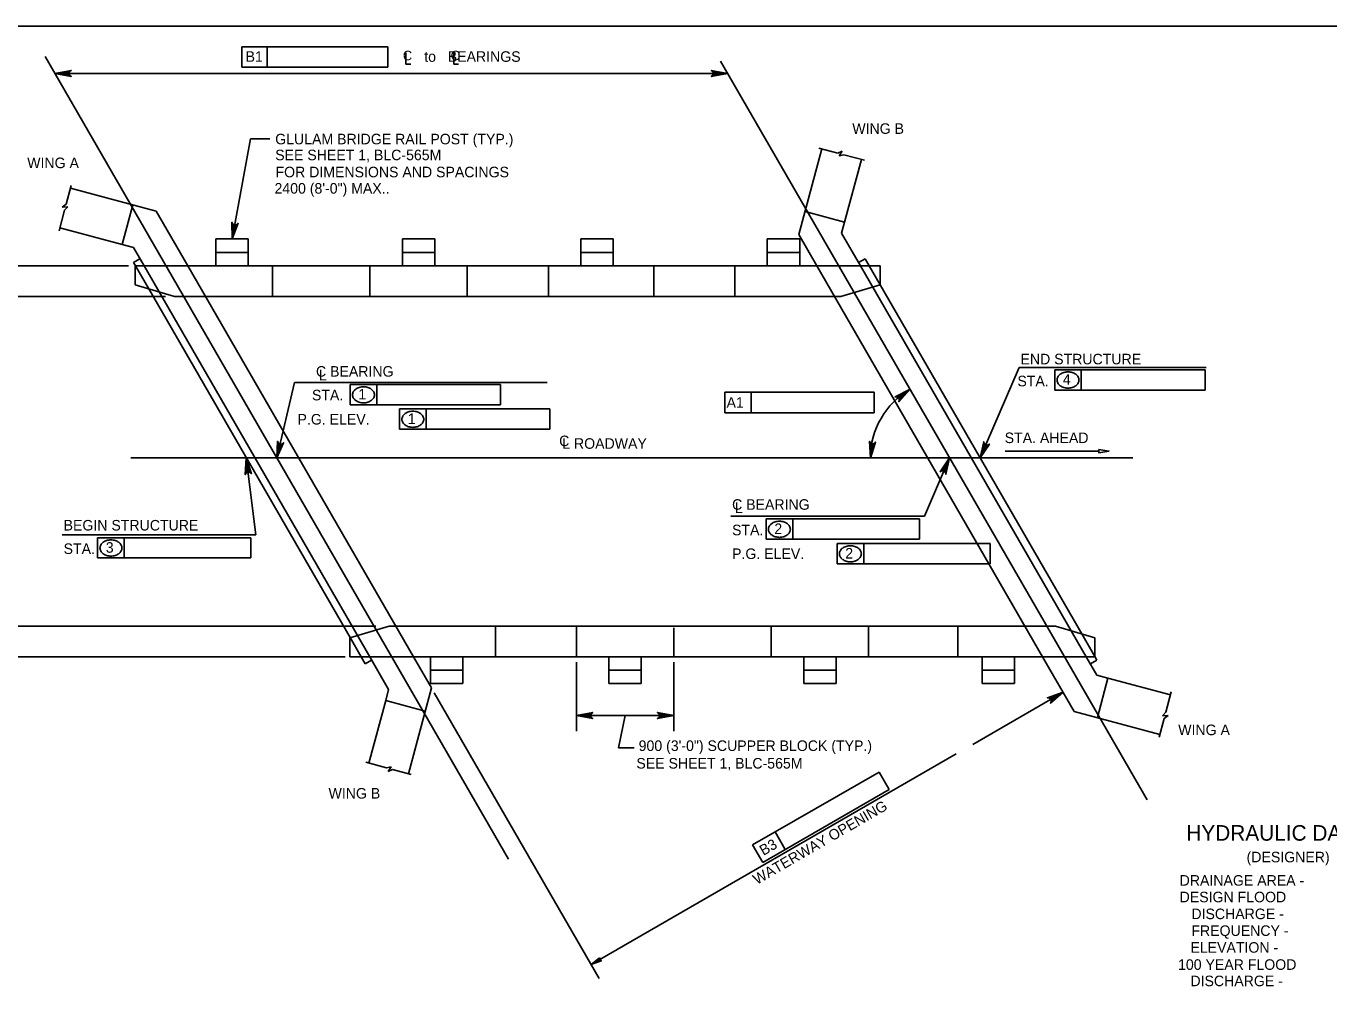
# Model space of a CAD drawing. Extents: x -13 to 81, y -176 to 0.
# Drawn here: x 3.18 to 18.01, y -55.7 to -44.75 of the extents above; entities that cross this region are included whole.
import ezdxf

# ---------------------------------------------------------------- set-up
doc = ezdxf.new("R2010")
doc.units = 0
for name, color, linetype in [('Level 1', 7, 'Continuous'), ('Level 2', 7, 'Continuous'), ('Level 3', 7, 'Continuous'), ('Level 4', 7, 'Continuous')]:
    doc.layers.add(name, color=color, linetype=linetype)

msp = doc.modelspace()

# ---------------------------------------------------------------- linework, layer by layer
at = {"layer": 'Level 1'}
msp.add_lwpolyline([(1.75, -65.25), (33.25, -65.25), (33.25, -44.75), (1.75, -44.75)], close=True, dxfattribs=at)
at = {"layer": 'Level 2'}
for p, q in [((11.973, -47.124), (12.234, -46.148)), ((12.493, -46.98), (12.684, -46.268)), ((4.659, -46.857), (3.683, -46.596)), ((4.274, -47.236), (4.395, -46.786)), ((5.019, -47.48), (4.659, -46.857)), ((12.493, -46.98), (12.043, -46.859)), ((12.46, -47.106), (12.493, -46.98)), ((4.274, -47.236), (3.563, -47.045)), ((11.973, -47.124), (12.178, -47.48)), ((12.46, -47.106), (12.675, -47.48)), ((4.401, -47.27), (4.274, -47.236)), ((4.401, -47.27), (4.522, -47.48)), ((5.707, -47.172), (5.338, -47.172)), ((5.338, -47.172), (5.338, -47.48)), ((5.707, -47.172), (5.707, -47.48)), ((7.83, -47.172), (7.461, -47.172)), ((7.461, -47.172), (7.461, -47.48)), ((7.83, -47.172), (7.83, -47.48)), ((9.492, -47.172), (9.861, -47.172)), ((9.492, -47.172), (9.492, -47.48)), ((9.861, -47.172), (9.861, -47.48)), ((11.614, -47.172), (11.983, -47.172)), ((11.614, -47.172), (11.614, -47.48)), ((11.983, -47.172), (11.983, -47.48)), ((4.401, -47.442), (4.475, -47.399)), ((4.401, -47.442), (4.423, -47.479)), ((12.727, -47.399), (12.653, -47.442)), ((12.727, -47.399), (12.774, -47.48)), ((4.421, -47.48), (12.898, -47.48)), ((4.421, -47.695), (4.421, -47.48)), ((4.423, -47.479), (4.574, -47.74)), ((4.522, -47.48), (7.089, -51.927)), ((5.019, -47.48), (7.587, -51.927)), ((12.178, -47.48), (14.746, -51.927)), ((12.675, -47.48), (15.243, -51.927)), ((12.774, -47.48), (12.898, -47.695)), ((12.898, -47.695), (12.898, -47.48)), ((4.869, -47.826), (4.421, -47.695)), ((4.574, -47.74), (6.866, -51.71)), ((12.451, -47.826), (12.898, -47.695)), ((12.898, -47.695), (15.192, -51.668)), ((12.451, -47.826), (4.869, -47.826)), ((7.312, -51.581), (6.864, -51.712)), ((14.894, -51.581), (7.312, -51.581)), ((14.894, -51.581), (15.341, -51.712)), ((6.864, -51.712), (6.864, -51.927)), ((6.866, -51.71), (6.991, -51.927)), ((15.192, -51.668), (15.341, -51.926)), ((15.341, -51.712), (15.341, -51.927)), ((6.864, -51.927), (15.341, -51.927)), ((6.991, -51.927), (7.038, -52.008)), ((7.038, -52.008), (7.111, -51.965)), ((7.089, -51.927), (7.305, -52.301)), ((7.792, -52.283), (7.587, -51.927)), ((7.781, -52.234), (7.781, -51.927)), ((8.15, -52.234), (8.15, -51.927)), ((9.811, -52.234), (9.811, -51.927)), ((10.18, -52.234), (10.18, -51.927)), ((12.028, -52.234), (12.028, -51.927)), ((12.397, -52.234), (12.397, -51.927)), ((14.058, -52.234), (14.058, -51.927)), ((14.427, -52.234), (14.427, -51.927)), ((15.105, -52.55), (14.746, -51.927)), ((15.243, -51.927), (15.364, -52.137)), ((15.363, -51.965), (15.29, -52.008)), ((15.341, -51.926), (15.363, -51.965)), ((15.364, -52.137), (15.49, -52.171)), ((15.49, -52.171), (15.37, -52.62)), ((15.49, -52.171), (16.202, -52.361)), ((7.305, -52.301), (7.271, -52.427)), ((7.792, -52.283), (7.53, -53.259)), ((8.15, -52.234), (7.781, -52.234)), ((10.18, -52.234), (9.811, -52.234)), ((12.028, -52.234), (12.397, -52.234)), ((14.058, -52.234), (14.427, -52.234)), ((7.271, -52.427), (7.081, -53.138)), ((7.271, -52.427), (7.721, -52.547)), ((15.105, -52.55), (16.081, -52.811))]:
    msp.add_line(p, q, dxfattribs=at)
at = {"layer": 'Level 3'}
for p, q in [((3.395, -45.098), (8.669, -54.232)), ((11.082, -45.15), (15.935, -53.556)), ((3.506, -45.289), (11.162, -45.289)), ((5.731, -46.034), (5.952, -46.034)), ((12.416, -46.196), (12.202, -46.139)), ((12.416, -46.196), (12.466, -46.175)), ((12.466, -46.175), (12.432, -46.227)), ((12.432, -46.227), (12.485, -46.215)), ((12.719, -46.277), (12.485, -46.215)), ((3.635, -46.777), (3.692, -46.564)), ((3.554, -47.08), (3.616, -46.847)), ((3.635, -46.777), (3.591, -46.81)), ((3.591, -46.81), (3.653, -46.806)), ((3.653, -46.806), (3.616, -46.847)), ((5.707, -47.326), (5.338, -47.326)), ((7.83, -47.326), (7.461, -47.326)), ((9.492, -47.326), (9.861, -47.326)), ((11.614, -47.326), (11.983, -47.326)), ((5.984, -47.826), (5.984, -47.48)), ((7.091, -47.826), (7.091, -47.48)), ((8.199, -47.826), (8.199, -47.48)), ((9.122, -47.826), (9.122, -47.48)), ((10.323, -47.826), (10.323, -47.48)), ((11.245, -47.826), (11.245, -47.48)), ((8.519, -51.581), (8.519, -51.927)), ((9.442, -51.581), (9.442, -51.927)), ((11.658, -51.927), (11.658, -51.581)), ((12.766, -51.927), (12.766, -51.581)), ((13.781, -51.927), (13.781, -51.581)), ((10.55, -51.927), (10.55, -51.597)), ((8.15, -52.081), (7.781, -52.081)), ((10.18, -52.081), (9.811, -52.081)), ((12.028, -52.081), (12.397, -52.081)), ((14.058, -52.081), (14.427, -52.081)), ((16.211, -52.327), (16.149, -52.56)), ((16.13, -52.629), (16.073, -52.843)), ((16.112, -52.6), (16.149, -52.56)), ((16.174, -52.597), (16.112, -52.6)), ((16.13, -52.629), (16.174, -52.597)), ((7.046, -53.129), (7.279, -53.192)), ((7.333, -53.18), (7.279, -53.192)), ((7.299, -53.232), (7.333, -53.18)), ((7.349, -53.21), (7.299, -53.232)), ((7.349, -53.21), (7.562, -53.267))]:
    msp.add_line(p, q, dxfattribs=at)
msp.add_lwpolyline([(3.624, -45.27), (3.624, -45.309), (3.506, -45.289)], close=True, dxfattribs=at)
at = {"layer": 'Level 4'}
for p, q in [((5.635, -44.988), (5.924, -44.988)), ((5.635, -45.218), (5.635, -44.988)), ((5.924, -45.218), (5.924, -44.988)), ((5.924, -44.988), (7.296, -44.988)), ((7.296, -44.988), (7.296, -45.218)), ((7.502, -45.056), (7.502, -45.184)), ((8.048, -45.056), (8.048, -45.184)), ((7.296, -45.218), (5.635, -45.218)), ((7.502, -45.184), (7.556, -45.184)), ((8.048, -45.184), (8.101, -45.184)), ((5.523, -47.172), (5.731, -46.034)), ((4.344, -47.48), (2.727, -47.48)), ((4.767, -47.826), (2.727, -47.826)), ((14.035, -49.665), (14.48, -48.636)), ((14.48, -48.636), (16.607, -48.636)), ((14.884, -48.661), (15.187, -48.661)), ((14.884, -48.892), (14.884, -48.661)), ((15.187, -48.892), (15.187, -48.661)), ((15.187, -48.661), (16.595, -48.661)), ((16.595, -48.661), (16.595, -48.892)), ((6.032, -49.665), (6.234, -48.805)), ((9.107, -48.805), (6.234, -48.805)), ((6.867, -48.829), (7.17, -48.829)), ((6.867, -49.06), (6.867, -48.829)), ((7.17, -49.06), (7.17, -48.829)), ((7.17, -48.829), (8.578, -48.829)), ((8.578, -48.829), (8.578, -49.06)), ((11.13, -48.916), (11.129, -49.152)), ((11.13, -48.916), (11.432, -48.916)), ((11.432, -49.152), (11.432, -48.916)), ((11.432, -48.916), (12.83, -48.916)), ((12.83, -49.152), (12.83, -48.916)), ((14.884, -48.892), (16.595, -48.892)), ((6.867, -49.06), (8.578, -49.06)), ((7.429, -49.108), (7.732, -49.108)), ((7.429, -49.339), (7.429, -49.108)), ((7.732, -49.339), (7.732, -49.108)), ((7.732, -49.108), (9.139, -49.108)), ((9.139, -49.108), (9.139, -49.339)), ((11.129, -49.152), (12.83, -49.152)), ((7.429, -49.339), (9.139, -49.339)), ((4.372, -49.665), (15.772, -49.665)), ((5.685, -49.665), (5.794, -50.542)), ((13.688, -49.665), (13.401, -50.329)), ((15.386, -49.588), (14.321, -49.588)), ((13.401, -50.329), (11.198, -50.329)), ((11.6, -50.36), (11.903, -50.36)), ((11.6, -50.59), (11.6, -50.36)), ((11.903, -50.59), (11.903, -50.36)), ((11.903, -50.36), (13.344, -50.36)), ((13.344, -50.36), (13.344, -50.59)), ((3.591, -50.542), (5.794, -50.542)), ((3.993, -50.803), (3.993, -50.573)), ((3.993, -50.573), (4.296, -50.573)), ((4.296, -50.803), (4.296, -50.573)), ((4.296, -50.573), (5.737, -50.573)), ((5.737, -50.573), (5.737, -50.803)), ((11.6, -50.59), (13.344, -50.59)), ((12.408, -50.869), (12.408, -50.639)), ((12.408, -50.639), (12.711, -50.639)), ((12.711, -50.869), (12.711, -50.639)), ((12.711, -50.639), (14.151, -50.639)), ((14.151, -50.639), (14.151, -50.869)), ((3.993, -50.803), (5.737, -50.803)), ((12.408, -50.869), (14.151, -50.869)), ((7.158, -51.581), (2.727, -51.581)), ((6.809, -51.927), (2.727, -51.927)), ((9.442, -51.988), (9.442, -52.774)), ((10.55, -51.988), (10.55, -52.774)), ((7.823, -52.337), (9.7, -55.588)), ((13.951, -52.925), (14.979, -52.332)), ((9.442, -52.597), (10.55, -52.597)), ((9.996, -52.597), (9.922, -52.966)), ((9.61, -55.432), (13.764, -53.034)), ((9.922, -52.966), (10.099, -52.966)), ((11.703, -53.922), (12.886, -53.24)), ((12.886, -53.24), (13.001, -53.44)), ((13.001, -53.44), (11.562, -54.269)), ((11.447, -54.069), (11.703, -53.922)), ((11.818, -54.121), (11.703, -53.922)), ((11.562, -54.269), (11.447, -54.069))]:
    msp.add_line(p, q, dxfattribs=at)
for points in [[(3.506, -45.289), (3.692, -45.255), (3.678, -45.264), (3.671, -45.277), (3.668, -45.289), (3.671, -45.302), (3.678, -45.314), (3.692, -45.324), (3.506, -45.289), (3.678, -45.314), (3.671, -45.302), (3.506, -45.289), (3.668, -45.289), (3.671, -45.277), (3.506, -45.289), (3.678, -45.264)], [(11.162, -45.289), (10.976, -45.324), (10.99, -45.314), (10.998, -45.302), (11, -45.289), (10.998, -45.277), (10.99, -45.264), (10.976, -45.255), (11.162, -45.289), (10.99, -45.264), (10.998, -45.277), (11.162, -45.289), (11, -45.289), (10.998, -45.302), (11.162, -45.289), (10.99, -45.314)], [(5.523, -47.172), (5.522, -46.983), (5.529, -46.998), (5.54, -47.008), (5.552, -47.012), (5.565, -47.013), (5.578, -47.008), (5.591, -46.995), (5.523, -47.172), (5.578, -47.008), (5.565, -47.013), (5.523, -47.172), (5.552, -47.012), (5.54, -47.008), (5.523, -47.172), (5.529, -46.998)], [(13.238, -48.884), (13.111, -49.025), (13.116, -49.009), (13.114, -48.994), (13.109, -48.983), (13.099, -48.974), (13.086, -48.969), (13.068, -48.97), (13.238, -48.884), (13.086, -48.969), (13.099, -48.974), (13.238, -48.884), (13.109, -48.983), (13.114, -48.994), (13.238, -48.884), (13.116, -49.009)], [(6.032, -49.665), (6.041, -49.476), (6.047, -49.492), (6.058, -49.502), (6.069, -49.507), (6.082, -49.508), (6.096, -49.503), (6.109, -49.492), (6.032, -49.665), (6.096, -49.503), (6.082, -49.508), (6.032, -49.665), (6.069, -49.507), (6.058, -49.502), (6.032, -49.665), (6.047, -49.492)], [(12.787, -49.666), (12.775, -49.476), (12.783, -49.492), (12.795, -49.501), (12.807, -49.504), (12.819, -49.504), (12.833, -49.498), (12.845, -49.485), (12.787, -49.666), (12.833, -49.498), (12.819, -49.504), (12.787, -49.666), (12.807, -49.504), (12.795, -49.501), (12.787, -49.666), (12.783, -49.492)], [(14.035, -49.665), (14.077, -49.48), (14.081, -49.497), (14.089, -49.509), (14.1, -49.516), (14.112, -49.519), (14.127, -49.517), (14.141, -49.508), (14.035, -49.665), (14.127, -49.517), (14.112, -49.519), (14.035, -49.665), (14.1, -49.516), (14.089, -49.509), (14.035, -49.665), (14.081, -49.497)], [(5.685, -49.665), (5.743, -49.846), (5.731, -49.833), (5.718, -49.827), (5.705, -49.826), (5.693, -49.83), (5.682, -49.839), (5.673, -49.854), (5.685, -49.665), (5.682, -49.839), (5.693, -49.83), (5.685, -49.665), (5.705, -49.826), (5.718, -49.827), (5.685, -49.665), (5.731, -49.833)], [(13.688, -49.665), (13.646, -49.85), (13.643, -49.833), (13.635, -49.821), (13.624, -49.814), (13.612, -49.811), (13.597, -49.813), (13.582, -49.822), (13.688, -49.665), (13.597, -49.813), (13.612, -49.811), (13.688, -49.665), (13.624, -49.814), (13.635, -49.821), (13.688, -49.665), (13.643, -49.833)], [(14.979, -52.332), (14.835, -52.455), (14.843, -52.44), (14.843, -52.425), (14.839, -52.413), (14.831, -52.403), (14.818, -52.396), (14.801, -52.395), (14.979, -52.332), (14.818, -52.396), (14.831, -52.403), (14.979, -52.332), (14.839, -52.413), (14.843, -52.425), (14.979, -52.332), (14.843, -52.44)], [(9.442, -52.597), (9.628, -52.562), (9.614, -52.572), (9.607, -52.584), (9.605, -52.597), (9.607, -52.609), (9.614, -52.622), (9.628, -52.631), (9.442, -52.597), (9.614, -52.622), (9.607, -52.609), (9.442, -52.597), (9.605, -52.597), (9.607, -52.584), (9.442, -52.597), (9.614, -52.572)], [(10.55, -52.597), (10.364, -52.631), (10.378, -52.622), (10.386, -52.609), (10.388, -52.597), (10.386, -52.584), (10.378, -52.572), (10.364, -52.562), (10.55, -52.597), (10.378, -52.572), (10.386, -52.584), (10.55, -52.597), (10.388, -52.597), (10.386, -52.609), (10.55, -52.597), (10.378, -52.622)]]:
    msp.add_lwpolyline(points, dxfattribs=at)
for points in [[(5.525, -47.052), (5.563, -47.06), (5.523, -47.172)], [(13.66, -49.781), (13.623, -49.766), (13.688, -49.665)], [(14.064, -49.549), (14.1, -49.564), (14.035, -49.665)], [(15.386, -49.569), (15.386, -49.607), (15.502, -49.588)], [(14.866, -52.375), (14.886, -52.409), (14.979, -52.332)], [(9.56, -52.577), (9.56, -52.616), (9.442, -52.597)], [(10.432, -52.577), (10.432, -52.616), (10.55, -52.597)], [(9.704, -55.355), (9.724, -55.389), (9.61, -55.432)]]:
    msp.add_lwpolyline(points, close=True, dxfattribs=at)
for centre, radius, start, end in [((14.979, -48.778), 0.0684, 150.6308, 180), ((14.979, -48.778), 0.0684, 180, 209.3692), ((15.006, -48.793), 0.0995, 126.3544, 150.6308), ((15.024, -48.817), 0.129, 106.9552, 126.3544), ((15.035, -48.855), 0.169, 90, 106.9552), ((15.035, -48.855), 0.169, 73.0448, 90), ((15.047, -48.817), 0.129, 53.6456, 73.0448), ((15.065, -48.793), 0.0995, 29.3692, 53.6456), ((15.092, -48.778), 0.0684, 0, 29.3692), ((15.092, -48.778), 0.0684, 330.6308, 0), ((6.962, -48.947), 0.0684, 150.6308, 180), ((6.989, -48.962), 0.0995, 126.3544, 150.6308), ((7.007, -48.986), 0.129, 106.9552, 126.3544), ((7.019, -49.024), 0.169, 90, 106.9552), ((7.019, -49.024), 0.169, 73.0448, 90), ((7.03, -48.986), 0.129, 53.6456, 73.0448), ((7.048, -48.962), 0.0995, 29.3692, 53.6456), ((7.075, -48.947), 0.0684, 0, 29.3692), ((13.688, -49.665), 0.901, 119.9992, 179.9979), ((15.006, -48.763), 0.0995, 209.3692, 233.6456), ((15.024, -48.739), 0.129, 233.6456, 253.0448), ((15.035, -48.701), 0.169, 253.0448, 270), ((15.035, -48.701), 0.169, 270, 286.9552), ((15.047, -48.739), 0.129, 286.9552, 306.3544), ((15.065, -48.763), 0.0995, 306.3544, 330.6308), ((6.962, -48.947), 0.0684, 180, 209.3692), ((6.989, -48.931), 0.0995, 209.3692, 233.6456), ((7.007, -48.907), 0.129, 233.6456, 253.0448), ((7.019, -48.869), 0.169, 253.0448, 270), ((7.019, -48.869), 0.169, 270, 286.9552), ((7.03, -48.907), 0.129, 286.9552, 306.3544), ((7.048, -48.931), 0.0995, 306.3544, 330.6308), ((7.075, -48.947), 0.0684, 330.6308, 0), ((7.524, -49.225), 0.0684, 150.6308, 180), ((7.551, -49.24), 0.0995, 126.3544, 150.6308), ((7.569, -49.264), 0.129, 106.9552, 126.3544), ((7.58, -49.302), 0.169, 90, 106.9552), ((7.58, -49.302), 0.169, 73.0448, 90), ((7.592, -49.264), 0.129, 53.6456, 73.0448), ((7.609, -49.24), 0.0995, 29.3692, 53.6456), ((7.636, -49.225), 0.0684, 0, 29.3692), ((7.524, -49.225), 0.0684, 180, 209.3692), ((7.551, -49.21), 0.0995, 209.3692, 233.6456), ((7.569, -49.186), 0.129, 233.6456, 253.0448), ((7.58, -49.148), 0.169, 253.0448, 270), ((7.58, -49.148), 0.169, 270, 286.9552), ((7.592, -49.186), 0.129, 286.9552, 306.3544), ((7.609, -49.21), 0.0995, 306.3544, 330.6308), ((7.636, -49.225), 0.0684, 330.6308, 0), ((11.74, -50.516), 0.129, 106.9552, 126.3544), ((11.752, -50.554), 0.169, 90, 106.9552), ((11.752, -50.554), 0.169, 73.0448, 90), ((11.763, -50.516), 0.129, 53.6456, 73.0448), ((11.695, -50.477), 0.0684, 150.6308, 180), ((11.695, -50.477), 0.0684, 180, 209.3692), ((11.723, -50.492), 0.0995, 126.3544, 150.6308), ((11.723, -50.462), 0.0995, 209.3692, 233.6456), ((11.74, -50.438), 0.129, 233.6456, 253.0448), ((11.763, -50.438), 0.129, 286.9552, 306.3544), ((11.781, -50.492), 0.0995, 29.3692, 53.6456), ((11.781, -50.462), 0.0995, 306.3544, 330.6308), ((11.808, -50.477), 0.0684, 0, 29.3692), ((11.808, -50.477), 0.0684, 330.6308, 0), ((4.088, -50.69), 0.0684, 150.6308, 180), ((4.088, -50.69), 0.0684, 180, 209.3692), ((4.115, -50.705), 0.0995, 126.3544, 150.6308), ((4.133, -50.729), 0.129, 106.9552, 126.3544), ((4.144, -50.767), 0.169, 90, 106.9552), ((4.144, -50.767), 0.169, 73.0448, 90), ((4.156, -50.729), 0.129, 53.6456, 73.0448), ((4.174, -50.705), 0.0995, 29.3692, 53.6456), ((4.201, -50.69), 0.0684, 0, 29.3692), ((4.201, -50.69), 0.0684, 330.6308, 0), ((11.752, -50.4), 0.169, 253.0448, 270), ((11.752, -50.4), 0.169, 270, 286.9552), ((12.53, -50.771), 0.0995, 126.3544, 150.6308), ((12.548, -50.795), 0.129, 106.9552, 126.3544), ((12.559, -50.833), 0.169, 90, 106.9552), ((12.559, -50.833), 0.169, 73.0448, 90), ((12.571, -50.795), 0.129, 53.6456, 73.0448), ((12.588, -50.771), 0.0995, 29.3692, 53.6456), ((4.115, -50.675), 0.0995, 209.3692, 233.6456), ((4.133, -50.651), 0.129, 233.6456, 253.0448), ((4.144, -50.613), 0.169, 253.0448, 270), ((4.144, -50.613), 0.169, 270, 286.9552), ((4.156, -50.651), 0.129, 286.9552, 306.3544), ((4.174, -50.675), 0.0995, 306.3544, 330.6308), ((12.503, -50.756), 0.0684, 150.6308, 180), ((12.503, -50.756), 0.0684, 180, 209.3692), ((12.53, -50.74), 0.0995, 209.3692, 233.6456), ((12.548, -50.716), 0.129, 233.6456, 253.0448), ((12.559, -50.679), 0.169, 253.0448, 270), ((12.559, -50.679), 0.169, 270, 286.9552), ((12.571, -50.716), 0.129, 286.9552, 306.3544), ((12.588, -50.74), 0.0995, 306.3544, 330.6308), ((12.616, -50.756), 0.0684, 0, 29.3692), ((12.616, -50.756), 0.0684, 330.6308, 0)]:
    msp.add_arc(centre, radius, start, end, dxfattribs=at)

# ---------------------------------------------------------------- texts
for s, height, p in [('B1', 0.12, (5.677, -45.157)), ('C', 0.109, (7.467, -45.14)), ('to   BEARINGS', 0.12, (7.71, -45.157)), ('C', 0.109, (8.011, -45.14)), ('WING B', 0.12, (12.581, -45.977)), ('GLULAM BRIDGE RAIL POST (TYP.)', 0.12, (6.014, -46.096)), ('WING A', 0.12, (3.192, -46.367)), ('SEE SHEET 1, BLC-565M', 0.12, (6.014, -46.277)), ('FOR DIMENSIONS AND SPACINGS', 0.12, (6.017, -46.471)), ('2400 (8\'-0") MAX..', 0.12, (6.006, -46.657)), ('END STRUCTURE', 0.12, (14.495, -48.6)), ('C BEARING', 0.12, (6.478, -48.74)), ('L', 0.12, (6.511, -48.782)), ('STA.', 0.12, (14.46, -48.85)), ('4', 0.12, (14.977, -48.832)), ('STA.', 0.12, (6.432, -49.01)), ('1', 0.12, (6.96, -49)), ('P.G. ELEV.', 0.12, (6.268, -49.285)), ('1', 0.12, (7.522, -49.279)), ('C', 0.12, (9.245, -49.531)), ('L ROADWAY', 0.12, (9.28, -49.561)), ('STA. AHEAD', 0.12, (14.315, -49.496)), ('C BEARING', 0.12, (11.213, -50.255)), ('L', 0.12, (11.246, -50.292)), ('BEGIN STRUCTURE', 0.12, (3.606, -50.491)), ('2', 0.12, (11.694, -50.531)), ('STA.', 0.12, (11.213, -50.545)), ('STA.', 0.12, (3.606, -50.758)), ('3', 0.12, (4.086, -50.744)), ('P.G. ELEV.', 0.12, (11.213, -50.815)), ('2', 0.12, (12.501, -50.81)), ('WING A', 0.12, (16.29, -52.82)), ('900 (3\'-0") SCUPPER BLOCK (TYP.)', 0.12, (10.15, -53)), ('SEE SHEET 1, BLC-565M', 0.12, (10.124, -53.2)), ('WING B', 0.12, (6.621, -53.542)), ('HYDRAULIC DATA', 0.17717, (16.382, -54.021)), ('(DESIGNER)', 0.12, (17.068, -54.267)), ('DRAINAGE AREA - ', 0.12, (16.306, -54.533)), ('DESIGN FLOOD  ', 0.12, (16.306, -54.722)), ('   DISCHARGE - ', 0.12, (16.306, -54.914)), ('   FREQUENCY - ', 0.12, (16.306, -55.105)), ('   ELEVATION - ', 0.12, (16.295, -55.296)), ('100 YEAR FLOOD', 0.12, (16.288, -55.491)), ('   DISCHARGE - ', 0.12, (16.295, -55.677))]:
    msp.add_text(s, height=height, dxfattribs=at).set_placement(p)
for s, rotation, p in [('A1', 359.9382, (11.15, -49.094)), ('WATERWAY OPENING', 30, (11.495, -54.525)), ('B3', 29.9438, (11.569, -54.195))]:
    msp.add_text(s, height=0.12, rotation=rotation, dxfattribs=at).set_placement(p)

doc.saveas('drawing.dxf')
